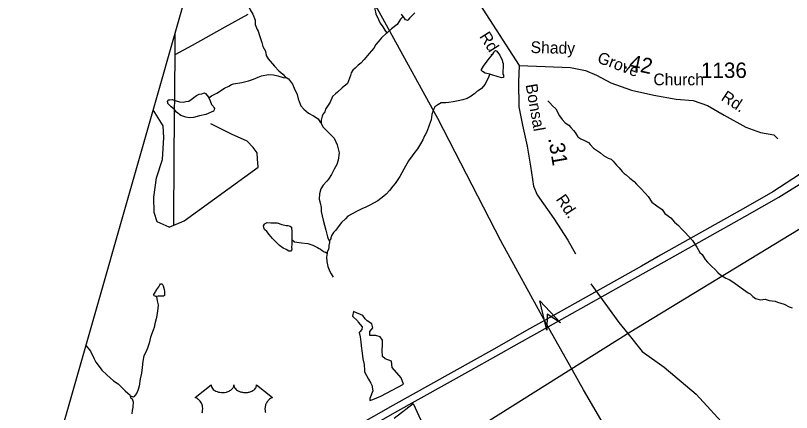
# Model space of a CAD drawing. Extents: x 2001466 to 2224147, y 644118 to 847247.
# Drawn here: x 2004931 to 2011219, y 690599 to 693817 of the extents above; entities that cross this region are included whole.
import ezdxf

# ---------------------------------------------------------------- set-up
doc = ezdxf.new("R2010")
doc.units = 0
for name, color, linetype in [('Exist Boundary Political CountyLine', 7, 'Continuous'), ('Exist Hydrographic Lake Shore', 7, 'Continuous'), ('Exist Hydrographic Misc Water Feature', 7, 'Continuous'), ('Exist Railroad Siding', 7, 'Continuous'), ('Exist Road Non-System Type 51', 7, 'Continuous'), ('Exist Road Primary US Divided Attributed', 7, 'Continuous'), ('Exist Road Primary US Shield CELL', 7, 'Continuous'), ('Exist Road Primary US Structure RailRoad Attributed CELL', 7, 'Continuous'), ('Exist Road Secondary Mileage Hundredths English Label', 7, 'Continuous'), ('Exist Road Secondary Type 41 Attributed', 7, 'Continuous'), ('Exist Road Secondary Type 51 Label', 7, 'Continuous'), ('Exist Road Secondary Type 51 Number Label', 7, 'Continuous'), ('Exist Utilities Electrical Transmission Line', 7, 'Continuous')]:
    doc.layers.add(name, color=color, linetype=linetype)

msp = doc.modelspace()

# ---------------------------------------------------------------- linework, layer by layer
at = {"layer": 'Exist Boundary Political CountyLine'}
msp.add_lwpolyline([(2025347, 667357.1), (2005827.3, 675323.1), (2003947.8, 676045.5), (2001465.7, 677002.8), (2006817.6, 695750.4), (2007499.4, 697710.6)], dxfattribs=at)
at = {"layer": 'Exist Hydrographic Lake Shore'}
for points in [[(2007675.9, 691413.5), (2007669.8, 691416.1), (2007662, 691380.6), (2007701.3, 691341.3), (2007709, 691332)], [(2007891.8, 690730.5), (2008075.3, 690829.3), (2008055.6, 690880.5), (2007984.8, 690963.2), (2007976.9, 691014.4), (2007925.7, 691034.1), (2007906, 691053.8), (2007902.1, 691101), (2007906, 691148.3), (2007906, 691183.7), (2007886.4, 691211.3), (2007850.9, 691223.1), (2007803.7, 691223.1), (2007803.7, 691254.6), (2007827.3, 691286.1), (2007819.4, 691317.6), (2007780.1, 691341.3), (2007764.3, 691357), (2007744.6, 691384.6), (2007675.9, 691413.5)], [(2007709, 691332), (2007740.7, 691294), (2007736.8, 691270.4), (2007721.8, 691252.5)], [(2007721.8, 691252.5), (2007717.1, 691246.7), (2007725, 691211.3), (2007728.9, 691168), (2007734.8, 691118)], [(2007734.8, 691118), (2007736.8, 691101), (2007744.6, 691034.1), (2007756.4, 690986.8), (2007759.6, 690939.9)], [(2007759.6, 690939.9), (2007760.4, 690927.8), (2007791.9, 690868.7), (2007810.8, 690836.3)], [(2007810.8, 690836.3), (2007819.4, 690821.4), (2007827.3, 690774.2), (2007803.7, 690711.2), (2007803.7, 690695.4), (2007827.3, 690703.3), (2007891.8, 690730.5)], [(2007998.4, 690551.9), (2008154.1, 690671.8), (2008231.3, 690501.2), (2008295.8, 690506.4)]]:
    msp.add_lwpolyline(points, dxfattribs=at)
at = {"layer": 'Exist Hydrographic Misc Water Feature'}
msp.add_line((2007473.2, 691991.6), (2007475.3, 691987.6), dxfattribs=at)
for points in [[(2006681.9, 694130.7), (2006692.2, 694118.8), (2006734.2, 694056.9), (2006758.2, 693990.8), (2006782.2, 693946.9), (2006810.3, 693912.9), (2006832.2, 693863), (2006854.2, 693829), (2006872.2, 693779), (2006872.2, 693745), (2006890.5, 693703), (2006896.4, 693691), (2006908.3, 693655.1), (2006926.4, 693599), (2006934.3, 693567), (2006956.3, 693527.1), (2006962.4, 693493.1), (2006978.4, 693465.1), (2007030.5, 693407.1), (2007066.4, 693369.2), (2007096.5, 693341.2), (2007116.4, 693321.2), (2007130.4, 693311.2)], [(2007820, 694045.6), (2007822, 694025.6), (2007828, 693971.6), (2007832.1, 693941.6), (2007840.1, 693905.6), (2007844.2, 693867.6), (2007852.2, 693829.6), (2007872.1, 693783.6), (2007886.2, 693755.6), (2007908.1, 693725.6), (2007924.1, 693699.6), (2007938.3, 693679.7), (2007942.2, 693675.7)], [(2008072.2, 693809.8), (2008060.1, 693827.8)], [(2008166.1, 693837.8), (2008142.1, 693813.8), (2008124.1, 693795.8), (2008114, 693781.8), (2008108.1, 693777.7), (2008102.1, 693779.8), (2008092.1, 693781.8), (2008084.1, 693795.8), (2008072.2, 693809.8)], [(2008072.2, 693809.8), (2008050, 693787.7), (2008024.2, 693743.7), (2007978.3, 693709.7), (2007942.2, 693675.7)], [(2007942.2, 693675.7), (2007938.3, 693673.7), (2007898.3, 693635.6), (2007870.2, 693603.6), (2007852.2, 693581.6), (2007834.3, 693551.6), (2007798.4, 693509.6), (2007756.4, 693459.5), (2007730.4, 693431.6), (2007708.4, 693413.6), (2007682.4, 693389.6), (2007664.5, 693373.6), (2007652.4, 693353.6), (2007646.5, 693331.5), (2007638.5, 693309.5), (2007620.5, 693265.5), (2007578.4, 693229.5), (2007540.7, 693195.5), (2007524.7, 693181.4), (2007500.5, 693159.5), (2007480.6, 693115.4), (2007444.5, 693057.4), (2007436.5, 693035.4), (2007424.6, 693019.4), (2007416.6, 693001.4), (2007406.8, 692967.4), (2007406.8, 692943.4)], [(2008774.3, 693340.3), (2008738.4, 693350.2), (2008716.2, 693364.2), (2008706.2, 693372.2), (2008706.2, 693380.2), (2008724.2, 693406.2), (2008746.2, 693436.2), (2008772.2, 693470.2), (2008800.1, 693504.2), (2008808.3, 693518.3), (2008812.2, 693528.2), (2008820.2, 693532.3), (2008830.3, 693528.3), (2008836.2, 693520.3), (2008856.3, 693496.2), (2008874.1, 693454.3), (2008878.2, 693442.3), (2008884.2, 693428.3), (2008882.1, 693400.3), (2008880.3, 693364.3), (2008880.3, 693358.2), (2008880.3, 693354.3), (2008880.3, 693342.4), (2008884.4, 693332.4), (2008884.4, 693322.3), (2008884.4, 693314.3), (2008870.2, 693312.3), (2008798.3, 693334.3), (2008774.3, 693340.3)], [(2006498.8, 693150.8), (2006520.8, 693164.8), (2006562.6, 693186.9), (2006624.5, 693226.9), (2006658.6, 693244.9), (2006680.7, 693258.9), (2006698.5, 693262.9), (2006766.6, 693273), (2006818.7, 693287), (2006860.5, 693301), (2006898.7, 693317), (2006924.5, 693329), (2006982.5, 693339.1), (2007022.5, 693335.1), (2007056.6, 693327.2), (2007100.4, 693315.2), (2007124.4, 693311.2), (2007130.4, 693311.2)], [(2007130.4, 693311.2), (2007142.5, 693303.2), (2007174.7, 693259.3), (2007188.6, 693229.2), (2007214.7, 693177.2), (2007220.6, 693141.3), (2007228.6, 693119.3), (2007244.6, 693085.3), (2007268.6, 693057.3), (2007306.7, 693025.3), (2007346.7, 693003.4), (2007382.8, 692979.4), (2007400.6, 692953.4), (2007406.8, 692943.4)], [(2008774.3, 693340.3), (2008766.3, 693322.3), (2008736.3, 693260.2), (2008706.4, 693226.2), (2008680.4, 693206.2), (2008670.3, 693200.2), (2008654.5, 693186.2), (2008622.5, 693164.2), (2008592.4, 693144.1), (2008556.5, 693134.1), (2008518.4, 693126.1), (2008476.5, 693116.1), (2008442.5, 693112.1), (2008416.5, 693110), (2008380.4, 693108), (2008354.5, 693094), (2008330.5, 693078), (2008318.7, 693054), (2008304.5, 693014), (2008298.6, 692972), (2008284.6, 692928), (2008276.6, 692911.9), (2008262.7, 692870), (2008250.8, 692849.9), (2008244.6, 692842), (2008230.7, 692810), (2008212.6, 692777.9), (2008188.7, 692736), (2008158.7, 692697.9), (2008146.8, 692679.9), (2008114.8, 692637.9), (2008078.7, 692571.9), (2008044.9, 692511.9), (2008009, 692455.9), (2007988.9, 692433.9), (2007961, 692397.8), (2007935, 692369.8), (2007914.9, 692351.8), (2007891.1, 692333.8), (2007867.1, 692315.8), (2007833.1, 692295.8), (2007807, 692281.7), (2007771.2, 692263.7), (2007737.1, 692249.7), (2007705.1, 692233.7), (2007659, 692209.7), (2007623.1, 692191.6), (2007605.3, 692169.6), (2007573.3, 692139.6), (2007545.2, 692103.6), (2007527.2, 692077.6), (2007507.3, 692057.6), (2007495.2, 692035.6), (2007485.3, 692015.6), (2007485.3, 692007.6), (2007473.2, 691991.6)], [(2006498.8, 693150.8), (2006508.7, 693124.8), (2006520.8, 693094.9), (2006532.7, 693080.9), (2006538.8, 693070.9), (2006542.7, 693062.9), (2006540.6, 693052.9), (2006534.7, 693042.8), (2006472.8, 693014.8), (2006422.7, 693004.8), (2006374.8, 692990.7), (2006340.9, 692988.7), (2006310.8, 692992.7), (2006270.8, 693006.6), (2006236.8, 693032.7), (2006216.7, 693058.7), (2006192.7, 693076.7), (2006176.7, 693092.6), (2006166.6, 693104.6), (2006164.8, 693112.6), (2006162.7, 693120.6), (2006164.8, 693128.6), (2006170.7, 693132.6), (2006180.8, 693134.6), (2006200.7, 693136.6), (2006232.7, 693126.6), (2006260.8, 693118.6), (2006288.6, 693114.7), (2006310.8, 693118.7), (2006334.8, 693122.7), (2006354.7, 693136.7), (2006396.7, 693168.8), (2006418.6, 693178.7), (2006440.8, 693182.8), (2006454.7, 693186.8), (2006462.7, 693190.8), (2006470.7, 693184.8), (2006486.7, 693166.8), (2006498.8, 693150.8)], [(2009244.3, 693126.6), (2009260.3, 693108.6), (2009282.4, 693084.6), (2009310.5, 693060.6), (2009338.4, 693002.6), (2009362.4, 692974.6), (2009386.4, 692946.7), (2009414.5, 692928.7), (2009430.4, 692908.7), (2009452.4, 692884.7), (2009466.5, 692868.7), (2009474.5, 692854.8), (2009488.5, 692834.8), (2009512.5, 692816.8), (2009542.4, 692802.8), (2009574.6, 692786.8), (2009588.5, 692770.8), (2009614.6, 692742.8), (2009646.6, 692720.8), (2009670.6, 692702.9), (2009696.6, 692682.9), (2009734.5, 692661), (2009758.5, 692653), (2009774.5, 692635), (2009802.6, 692605), (2009822.5, 692581), (2009846.7, 692553.1), (2009864.7, 692537), (2009878.7, 692525), (2009910.7, 692499.1), (2009944.7, 692471.1), (2009962.8, 692449.1), (2009998.6, 692415.1), (2010032.7, 692377.2), (2010056.7, 692349.2), (2010088.7, 692303.3), (2010128.9, 692273.2), (2010172.7, 692243.3), (2010192.8, 692213.3), (2010240.8, 692177.3), (2010270.7, 692141.4), (2010304.8, 692113.4), (2010328.8, 692087.4), (2010358.7, 692057.4), (2010385, 692029.4), (2010417, 691993.5), (2010452.8, 691939.5), (2010476.8, 691895.5), (2010494.9, 691879.6), (2010519.1, 691839.5), (2010539, 691817.5), (2010573, 691783.5), (2010599, 691761.6), (2010623, 691733.6), (2010645, 691715.6), (2010687, 691687.7), (2010715.1, 691677.7), (2010745, 691657.7), (2010781.1, 691629.8), (2010831, 691595.7), (2010869.1, 691569.8), (2010883.2, 691561.8), (2010907, 691537.8), (2010927.1, 691521.8), (2010969.2, 691511.9), (2011007.1, 691518), (2011039.1, 691507.9), (2011087.1, 691501.9), (2011105.1, 691491.9), (2011159.2, 691476), (2011199.2, 691456), (2011225.1, 691446.1)], [(2007406.8, 692943.4), (2007420.7, 692915.4), (2007476.7, 692859.5), (2007514.8, 692821.5), (2007538.8, 692767.5), (2007552.8, 692703.6), (2007546.8, 692645.5), (2007534.9, 692609.5), (2007514.8, 692571.6), (2007490.9, 692529.5), (2007466.9, 692491.5), (2007452.9, 692473.5), (2007423, 692441.5), (2007405.1, 692411.5), (2007395.1, 692371.5), (2007393, 692327.5), (2007401, 692297.5), (2007407, 692261.5), (2007409, 692227.5), (2007423.2, 692157.5), (2007445.1, 692077.5), (2007459.3, 692023.6), (2007465.2, 692005.6), (2007473.2, 691991.6)], [(2007169.3, 692001.4), (2007169.3, 691963.4), (2007167.3, 691935.4), (2007169.3, 691923.3), (2007167.3, 691915.3), (2007161.3, 691907.4), (2007147.4, 691907.3), (2007123.4, 691921.3), (2007101.3, 691931.3), (2007071.3, 691951.3), (2007013.3, 692009.3), (2006987.3, 692041.3), (2006967.4, 692067.2), (2006949.1, 692083.2), (2006943.4, 692097.2), (2006941.3, 692111.2), (2006949.1, 692125.2), (2006955.3, 692131.2), (2006969.2, 692139.2), (2006999.1, 692137.2), (2007051.2, 692135.3), (2007089.2, 692123.3), (2007125.3, 692115.4), (2007139.2, 692113.4), (2007157.2, 692109.4), (2007167.3, 692101.4), (2007167.3, 692089.3), (2007169.1, 692071.3), (2007169.1, 692057.3), (2007169.3, 692045.3), (2007169.3, 692001.4)], [(2007169.3, 692001.4), (2007193.3, 691983.4), (2007249.3, 691973.4), (2007301.4, 691969.4), (2007339.3, 691955.5), (2007379.3, 691935.5), (2007391.4, 691927.5), (2007403.3, 691921.5), (2007417.2, 691911.6), (2007431.4, 691901.6), (2007443.3, 691899.6), (2007455.4, 691891.6)], [(2007475.3, 691987.6), (2007475.3, 691977.5), (2007471.4, 691953.6), (2007469.3, 691937.6), (2007467.3, 691923.6), (2007455.4, 691897.6), (2007455.4, 691891.6)], [(2007455.4, 691891.6), (2007451.3, 691857.6), (2007453.3, 691821.6), (2007461.3, 691781.6), (2007477.3, 691741.6), (2007489.4, 691721.6), (2007505.4, 691695.6)], [(2006073.7, 691538.7), (2006069.6, 691538.7), (2006063.7, 691540.7), (2006055.7, 691544.7), (2006049.8, 691548.7), (2006057.7, 691562.7), (2006065.7, 691576.7), (2006069.6, 691582.7), (2006077.6, 691594.7), (2006091.6, 691618.7), (2006099.6, 691634.7), (2006105.5, 691640.8), (2006109.6, 691642.7), (2006115.8, 691642.8), (2006119.7, 691640.8), (2006127.7, 691624.8), (2006135.7, 691596.8), (2006137.7, 691580.8), (2006139.8, 691564.8), (2006139.8, 691556.8), (2006137.7, 691546.8), (2006129.7, 691540.8), (2006117.6, 691540.8), (2006087.7, 691540.8), (2006073.7, 691538.7)], [(2006073.7, 691538.7), (2006079.7, 691502.8), (2006087.7, 691472.8), (2006085.8, 691440.7), (2006077.8, 691384.8), (2006071.9, 691356.8), (2006059.8, 691316.7), (2006053.9, 691286.8), (2006045.9, 691266.7), (2006026, 691208.7), (2006013.9, 691160.8), (2005999.9, 691120.7), (2005987.8, 691088.7), (2005970, 691058.7), (2005964, 691014.7), (2005958.1, 690964.7), (2005951.9, 690916.7), (2005942.1, 690872.7), (2005934.1, 690812.7), (2005922.2, 690776.7), (2005912.2, 690752.7), (2005902.1, 690738.7), (2005894.1, 690728.7), (2005886.1, 690722.7), (2005872.2, 690728.7), (2005864.2, 690730.7), (2005860.1, 690730.7)], [(2005501.9, 691141.3), (2005518.1, 691122.5), (2005538.1, 691096.5), (2005550, 691070.4), (2005560.1, 691052.4), (2005568.1, 691034.4), (2005582, 691006.5), (2005608.1, 690970.5), (2005630, 690942.5), (2005670.2, 690904.6), (2005724.1, 690854.6), (2005762.1, 690830.6), (2005782.2, 690812.6), (2005820.1, 690774.6), (2005842.2, 690754.7), (2005858.2, 690740.7), (2005860.1, 690730.7)], [(2005860.1, 690730.7), (2005864.2, 690720.7), (2005876.1, 690710.7), (2005884.1, 690684.7), (2005882.2, 690640.7), (2005876.3, 690614.7), (2005874.2, 690588.7)]]:
    msp.add_lwpolyline(points, dxfattribs=at)
at = {"layer": 'Exist Railroad Siding'}
msp.add_lwpolyline([(2010292.6, 689481.3), (2009533.2, 690782.7), (2009444.2, 690942), (2009230, 691324.9), (2008864.4, 691990.6), (2008354.7, 692981), (2007864.9, 693872.6), (2007770.1, 694030.6), (2007694.2, 694182.4), (2007653.5, 694289.3), (2007643.7, 694315.2), (2007479.3, 694694.5), (2007456.5, 694738.4)], dxfattribs=at)
at = {"layer": 'Exist Road Non-System Type 51'}
msp.add_line((2006223.4, 693668.9), (2006222, 693498), dxfattribs=at)
for points in [[(2006813.6, 693824.5), (2006627.2, 693721.4), (2006363.6, 693574.7), (2006222, 693498)], [(2006222, 693498), (2006215.4, 692691.9), (2006210.7, 692116.1)], [(2006176.6, 692102), (2006080.4, 692144.8), (2006055.4, 692219.7), (2006051.9, 692344.5), (2006073.3, 692501.4), (2006123.1, 692651.1), (2006133.8, 692829.4), (2006126.7, 692922.1), (2006047.6, 693053.2)], [(2006176.6, 692102), (2006297.7, 692152), (2006896.3, 692586.9), (2006892.8, 692654.7), (2006889.2, 692704.6), (2006857.1, 692747.4), (2006807.2, 692797.3), (2006682.5, 692854.4), (2006515.1, 692939.9)], [(2009594.2, 691640.7), (2009820.2, 691327.6), (2009892.4, 691238.5)], [(2009892.4, 691238.5), (2010009.8, 691093.7), (2010186.7, 690967.2), (2010445.8, 690745.9), (2010679.7, 690493), (2010837.7, 690278), (2010907.2, 690157.9), (2010964.1, 690012.5), (2010976.7, 689797.5), (2010900.9, 689120.9), (2010891.4, 688760.5), (2010910.4, 688520.3)]]:
    msp.add_lwpolyline(points, dxfattribs=at)
at = {"layer": 'Exist Road Primary US Divided Attributed'}
for points in [[(2016354.4, 695769), (2015995.6, 695534.5), (2015641.4, 695312.8), (2015211.9, 695035), (2014351, 694485.4), (2014145.9, 694354.7), (2013691.2, 694062.6), (2013587.9, 693999), (2013367.8, 693854.8), (2012886, 693550.6), (2012194.3, 693097.4), (2011972.2, 692956), (2011644.8, 692748.7), (2011338.8, 692562.9), (2011067, 692388.7), (2010845.9, 692261.9), (2010157.6, 691873.1), (2010003.9, 691785.1), (2009218.8, 691345.2)], [(2009248.4, 691292), (2010017.6, 691725), (2010186.5, 691819.4), (2010841.9, 692187.2), (2011116.9, 692345.3), (2011367, 692502.3), (2012056.8, 692944.6), (2012186.4, 693025.1), (2012896.1, 693486), (2013510.3, 693873.6), (2014154.8, 694289.4), (2014322.1, 694397.2), (2014335.8, 694406.3), (2015251.3, 694982.5), (2015539.1, 695179.1), (2015976.9, 695455.1), (2016373.5, 695712.3)], [(2009218.8, 691345.2), (2009097.1, 691276.8), (2008787.6, 691102.4), (2007989.7, 690656), (2007538.4, 690398.9), (2007356.2, 690297.9), (2007123.1, 690171.8), (2006972.1, 690093.6), (2006751.3, 689989.3), (2006636.5, 689942.4), (2006457.4, 689871.7), (2006383.9, 689845.7), (2006149.5, 689766.2), (2005956, 689713.1), (2005833.8, 689679.4), (2005754.2, 689661.7), (2005440.1, 689607.7), (2005049.3, 689555.9)], [(2005028.9, 689484.5), (2005149.8, 689495.6), (2005464.4, 689542.1), (2005820.9, 689617.8), (2006107.7, 689686.5), (2006439, 689803.7), (2006711.3, 689909.4), (2006760, 689930.2), (2006945.4, 690012.2), (2007168.2, 690125.5), (2007576.5, 690352.6), (2008003.9, 690598.5), (2008620.3, 690941.1), (2008823.7, 691054), (2009015.3, 691162.6), (2009248.4, 691292)]]:
    msp.add_lwpolyline(points, dxfattribs=at)
at = {"layer": 'Exist Road Primary US Shield CELL'}
msp.add_lwpolyline([(2006443.8, 690596.8), (2006445.3, 690602.9), (2006446.8, 690610.7), (2006447.8, 690618.1), (2006448.2, 690627.3), (2006447.9, 690634.8), (2006447, 690643.7), (2006445.3, 690652.3), (2006443.3, 690659.7), (2006440.1, 690668.2), (2006437.2, 690674.4), (2006432.2, 690682.9), (2006426.7, 690690.7), (2006421.1, 690697.1), (2006415.4, 690702.8), (2006409.9, 690707), (2006404.7, 690710.8), (2006398.2, 690714.7), (2006391.9, 690717.8), (2006387.9, 690719.4), (2006516.5, 690821.9), (2006516.9, 690816.5), (2006518.1, 690810.2), (2006519.1, 690807), (2006522.1, 690800.7), (2006527, 690793.4), (2006533.7, 690786.1), (2006541.4, 690779.8), (2006546.6, 690776.5), (2006555.4, 690771.8), (2006565.3, 690767.6), (2006576.4, 690764.4), (2006587.7, 690762.1), (2006600.1, 690760.8), (2006612.3, 690760.5), (2006625.5, 690761.5), (2006640.1, 690764.3), (2006646.9, 690766.1), (2006654.4, 690768.7), (2006661.4, 690771.6), (2006669.1, 690775.7), (2006675.2, 690779.6), (2006680, 690783.1), (2006686.9, 690789.6), (2006692.3, 690796.4), (2006694.6, 690800.2), (2006696.5, 690803.8), (2006699.2, 690811.6), (2006700, 690815), (2006700.5, 690822.1), (2006701, 690816.2), (2006701.6, 690812.4), (2006702.6, 690808.8), (2006704.1, 690804.9), (2006706.8, 690799.4), (2006709.9, 690794.9), (2006715.6, 690788.1), (2006719.2, 690784.8), (2006722.4, 690782.1), (2006731.2, 690776.1), (2006741.4, 690770.9), (2006746.4, 690768.7), (2006751.6, 690766.9), (2006758.1, 690764.9), (2006764.9, 690763.3), (2006771.5, 690762.2), (2006778.4, 690761.2), (2006785.4, 690760.7), (2006791.1, 690760.5), (2006798, 690760.6), (2006804.5, 690761), (2006811.1, 690761.8), (2006818.4, 690763), (2006824.3, 690764.3), (2006832, 690766.3), (2006839, 690768.8), (2006845.1, 690771.5), (2006853.1, 690775.7), (2006859.6, 690779.7), (2006864.3, 690783.5), (2006869.9, 690788.6), (2006875.2, 690794.8), (2006878.3, 690799.3), (2006880.5, 690803.9), (2006882.6, 690808.8), (2006883.8, 690814), (2006884.4, 690818.4), (2006884.6, 690822.3), (2007013.2, 690719.8), (2007010.1, 690718.7), (2007003.1, 690715.2), (2006997.6, 690712), (2006988.8, 690705.7), (2006985, 690702.3), (2006981.2, 690698.8), (2006977.7, 690695), (2006974.6, 690691.4), (2006970.9, 690686.2), (2006967.5, 690681), (2006964.3, 690675.4), (2006961.9, 690670.4), (2006957.9, 690660.1), (2006956, 690653.5), (2006954.8, 690648), (2006953.3, 690636.5), (2006952.9, 690631.1), (2006952.9, 690625.7), (2006953.2, 690620), (2006953.7, 690614.5), (2006954.7, 690608.8), (2006955.6, 690603.8), (2006957.2, 690597.6)], dxfattribs=at)
at = {"layer": 'Exist Road Primary US Structure RailRoad Attributed CELL'}
msp.add_lwpolyline([(2009236.6, 691265.7), (2009180.9, 691503.1), (2009347.9, 691325.3), (2009238.5, 691395.6)], close=True, dxfattribs=at)
at = {"layer": 'Exist Road Secondary Type 41 Attributed'}
for points in [[(2008242.5, 694606.7), (2008465.1, 694258.6), (2008717.2, 693869.1), (2009013.9, 693412.5)], [(2009013.9, 693412.5), (2009007.5, 693278.4), (2009010.7, 693077.2), (2009039.4, 692927.1), (2009077.7, 692757.9), (2009105.3, 692595.9), (2009129.2, 692433), (2009159.5, 692362.8), (2009293.5, 692171.2), (2009406, 691995.6), (2009468.2, 691883.8)], [(2009013.9, 693412.5), (2009222.1, 693402.9), (2009427.9, 693396.5), (2009549.2, 693372.6), (2009638.5, 693334.3), (2009755, 693272), (2009922.5, 693211.3), (2010105.2, 693171.4), (2010285.5, 693139.5), (2010422.7, 693128.3), (2010539.1, 693088.4), (2010673.2, 693010.2), (2010849.5, 692912.8), (2010967.5, 692868.1), (2011076, 692848.9), (2011109.5, 692818.6)]]:
    msp.add_lwpolyline(points, dxfattribs=at)
at = {"layer": 'Exist Utilities Electrical Transmission Line'}
msp.add_lwpolyline([(2013834, 693635.4), (2009903.7, 691245.5), (2007802.8, 689924.1), (2007241.9, 689500.7), (2004309.3, 686963.9)], dxfattribs=at)

# ---------------------------------------------------------------- texts
at = {"layer": 'Exist Road Secondary Mileage Hundredths English Label'}
for s, rotation, p in [('.42', 347.6751, (2009851, 693390.3)), ('.31', 279.63882, (2009247, 692821.4))]:
    msp.add_text(s, height=125, rotation=rotation, dxfattribs=at).set_placement(p)
at = {"layer": 'Exist Road Secondary Type 51 Label'}
for s, rotation, p in [('Rd.', 302.48471, (2008686.9, 693647.9)), ('Shady', 358.72639, (2009104.7, 693513.3)), ('Grove', 339.43567, (2009638.5, 693438.3)), ('Bonsal', 280.00396, (2009064.3, 693255.3)), ('Rd.', 326.87728, (2010642, 693135.4)), ('Rd.', 304.06581, (2009306.1, 692326.9))]:
    msp.add_text(s, height=95, rotation=rotation, dxfattribs=at).set_placement(p)
msp.add_text('Church', height=95, dxfattribs=at).set_placement((2010100.5, 693251.5))
at = {"layer": 'Exist Road Secondary Type 51 Number Label'}
msp.add_text('1136', height=125, dxfattribs=at).set_placement((2010485.8, 693310.9))

doc.saveas('drawing.dxf')
